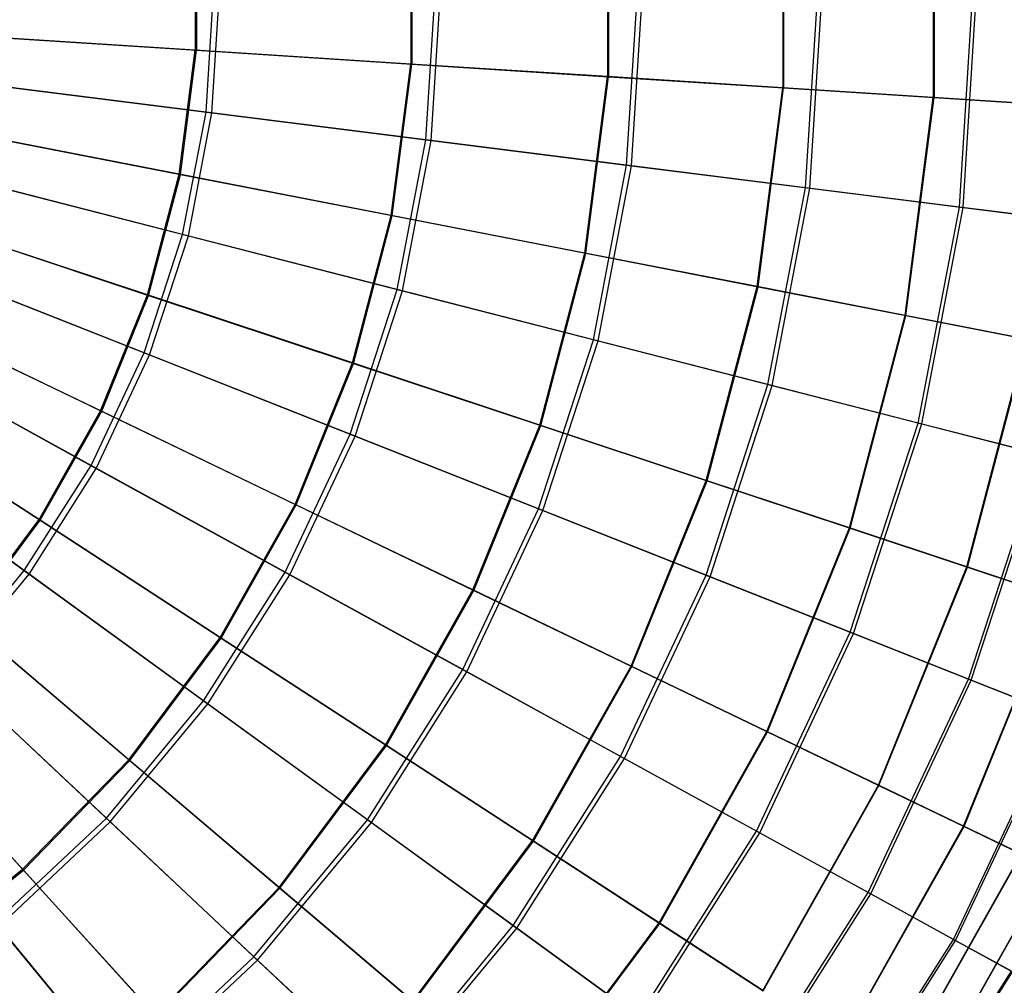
# Model space of a CAD drawing. Extents: x 0.2 to 40.1, y -6.7 to 6.7.
# Tile 450 of 516: x 33.6 to 35.1, y 1.9 to 3.4. Entities that reach past the tile are written whole.
import ezdxf

# ---------------------------------------------------------------- set-up
doc = ezdxf.new("R2010")
doc.units = 0
doc.header["$MEASUREMENT"] = 0
doc.layers.get('0').update_dxf_attribs({"color": 13, "linetype": 'CONTINUOUS'})

# ---------------------------------------------------------------- blocks, each defined once
blk = doc.blocks.new('SNOWBALL_XIV_PM3_STL')
at = {"color": 0}
for p, q in [((34.9846, 3.6211, 8.0065), (34.9846, 3.2779, 8.0065)), ((34.9846, 3.6211, 8.0065), (34.9846, 3.2779, 8.0065)), ((34.9858, 3.6211, 4.6318), (34.9858, 3.2778, 4.6318)), ((34.9858, 3.6211, 4.6318), (34.9858, 3.2778, 4.6318)), ((34.7496, 3.606, 8.3249), (34.7496, 3.293, 8.3249)), ((34.7496, 3.606, 8.3249), (34.7496, 3.293, 8.3249)), ((34.751, 3.6061, 4.3132), (34.751, 3.2929, 4.3132)), ((34.751, 3.6061, 4.3132), (34.751, 3.2929, 4.3132)), ((34.4761, 3.5884, 8.6109), (34.4761, 3.3106, 8.6109)), ((34.4761, 3.5884, 8.6109), (34.4761, 3.3106, 8.6109)), ((34.4778, 3.5885, 4.0271), (34.4778, 3.3104, 4.0271)), ((34.4778, 3.5885, 4.0271), (34.4778, 3.3104, 4.0271)), ((34.1687, 3.5687, 8.8597), (34.1687, 3.3303, 8.8597)), ((34.1687, 3.5687, 8.8597), (34.1687, 3.3303, 8.8597)), ((34.1705, 3.5688, 3.7781), (34.1705, 3.3302, 3.7781)), ((34.1705, 3.5688, 3.7781), (34.1705, 3.3302, 3.7781)), ((33.8322, 3.5471, 9.0674), (33.8322, 3.3519, 9.0674)), ((33.8322, 3.5471, 9.0674), (33.8322, 3.3519, 9.0674)), ((33.8342, 3.5472, 3.5701), (33.8342, 3.3518, 3.5701)), ((33.8342, 3.5472, 3.5701), (33.8342, 3.3518, 3.5701)), ((33.8492, 3.2553, 9.1125), (33.8614, 3.4495, 9.1125)), ((33.8492, 3.2553, 9.1125), (33.8614, 3.4495, 9.1125)), ((33.8583, 3.2542, 3.5242), (33.8706, 3.4495, 3.5242)), ((33.8583, 3.2542, 3.5242), (33.8706, 3.4495, 3.5242)), ((34.1922, 3.212, 8.9038), (34.2072, 3.4495, 8.9038)), ((34.1922, 3.212, 8.9038), (34.2072, 3.4495, 8.9038)), ((34.2006, 3.2109, 3.734), (34.2156, 3.4495, 3.734)), ((34.2006, 3.2109, 3.734), (34.2156, 3.4495, 3.734)), ((34.5059, 3.1724, 8.6525), (34.5234, 3.4495, 8.6525)), ((34.5059, 3.1724, 8.6525), (34.5234, 3.4495, 8.6525)), ((34.5135, 3.1714, 3.9863), (34.531, 3.4495, 3.9863)), ((34.5135, 3.1714, 3.9863), (34.531, 3.4495, 3.9863)), ((34.7852, 3.1371, 8.3629), (34.8049, 3.4495, 8.3629)), ((34.7852, 3.1371, 8.3629), (34.8049, 3.4495, 8.3629)), ((34.7919, 3.1362, 4.2769), (34.8116, 3.4495, 4.2769)), ((34.7919, 3.1362, 4.2769), (34.8116, 3.4495, 4.2769)), ((35.0254, 3.1067, 8.0397), (35.047, 3.4495, 8.0397)), ((35.0254, 3.1067, 8.0397), (35.047, 3.4495, 8.0397)), ((35.031, 3.106, 4.6009), (35.0526, 3.4495, 4.6009)), ((35.031, 3.106, 4.6009), (35.0526, 3.4495, 4.6009)), ((33.8322, 3.3519, 9.0674), (33.4721, 3.375, 9.2306)), ((33.8322, 3.3519, 9.0674), (33.4721, 3.375, 9.2306)), ((33.4742, 3.3749, 3.4066), (33.8342, 3.3518, 3.5701)), ((33.4742, 3.3749, 3.4066), (33.8342, 3.3518, 3.5701)), ((33.8072, 3.1583, 9.0674), (33.8322, 3.3519, 9.0674)), ((33.8072, 3.1583, 9.0674), (33.8322, 3.3519, 9.0674)), ((33.8092, 3.1579, 3.5701), (33.8342, 3.3518, 3.5701)), ((33.8092, 3.1579, 3.5701), (33.8342, 3.3518, 3.5701)), ((34.1687, 3.3303, 8.8597), (33.8322, 3.3519, 9.0674)), ((34.1687, 3.3303, 8.8597), (33.8322, 3.3519, 9.0674)), ((33.8342, 3.3518, 3.5701), (34.1705, 3.3302, 3.7781)), ((33.8342, 3.3518, 3.5701), (34.1705, 3.3302, 3.7781)), ((34.1382, 3.0939, 8.8597), (34.1687, 3.3303, 8.8597)), ((34.1382, 3.0939, 8.8597), (34.1687, 3.3303, 8.8597)), ((34.14, 3.0935, 3.7781), (34.1705, 3.3302, 3.7781)), ((34.14, 3.0935, 3.7781), (34.1705, 3.3302, 3.7781)), ((34.4761, 3.3106, 8.6109), (34.1687, 3.3303, 8.8597)), ((34.4761, 3.3106, 8.6109), (34.1687, 3.3303, 8.8597)), ((34.1705, 3.3302, 3.7781), (34.4778, 3.3104, 4.0271)), ((34.1705, 3.3302, 3.7781), (34.4778, 3.3104, 4.0271)), ((34.4406, 3.035, 8.6109), (34.4761, 3.3106, 8.6109)), ((34.4406, 3.035, 8.6109), (34.4761, 3.3106, 8.6109)), ((34.4423, 3.0347, 4.0271), (34.4778, 3.3104, 4.0271)), ((34.4423, 3.0347, 4.0271), (34.4778, 3.3104, 4.0271)), ((34.7496, 3.293, 8.3249), (34.4761, 3.3106, 8.6109)), ((34.7496, 3.293, 8.3249), (34.4761, 3.3106, 8.6109)), ((34.4778, 3.3104, 4.0271), (34.751, 3.2929, 4.3132)), ((34.4778, 3.3104, 4.0271), (34.751, 3.2929, 4.3132)), ((33.8492, 3.2553, 9.1125), (33.4825, 3.3016, 9.2753)), ((33.8492, 3.2553, 9.1125), (33.4825, 3.3016, 9.2753)), ((33.4921, 3.3004, 3.3602), (33.8583, 3.2542, 3.5242)), ((33.4921, 3.3004, 3.3602), (33.8583, 3.2542, 3.5242)), ((34.7095, 2.9826, 8.3249), (34.7496, 3.293, 8.3249)), ((34.7095, 2.9826, 8.3249), (34.7496, 3.293, 8.3249)), ((34.711, 2.9823, 4.3132), (34.751, 3.2929, 4.3132)), ((34.711, 2.9823, 4.3132), (34.751, 3.2929, 4.3132)), ((34.9846, 3.2779, 8.0065), (34.7496, 3.293, 8.3249)), ((34.9846, 3.2779, 8.0065), (34.7496, 3.293, 8.3249)), ((34.751, 3.2929, 4.3132), (34.9858, 3.2778, 4.6318)), ((34.751, 3.2929, 4.3132), (34.9858, 3.2778, 4.6318)), ((34.9407, 2.9376, 8.0065), (34.9846, 3.2779, 8.0065)), ((34.9407, 2.9376, 8.0065), (34.9846, 3.2779, 8.0065)), ((34.9419, 2.9373, 4.6318), (34.9858, 3.2778, 4.6318)), ((34.9419, 2.9373, 4.6318), (34.9858, 3.2778, 4.6318)), ((35.1773, 3.2655, 7.6608), (34.9846, 3.2779, 8.0065)), ((35.1773, 3.2655, 7.6608), (34.9846, 3.2779, 8.0065)), ((34.9858, 3.2778, 4.6318), (35.1783, 3.2655, 4.9777)), ((34.9858, 3.2778, 4.6318), (35.1783, 3.2655, 4.9777)), ((33.8127, 3.0642, 9.1125), (33.8492, 3.2553, 9.1125)), ((33.8127, 3.0642, 9.1125), (33.8492, 3.2553, 9.1125)), ((33.8216, 3.0619, 3.5242), (33.8583, 3.2542, 3.5242)), ((33.8216, 3.0619, 3.5242), (33.8583, 3.2542, 3.5242)), ((34.1922, 3.212, 8.9038), (33.8492, 3.2553, 9.1125)), ((34.1922, 3.212, 8.9038), (33.8492, 3.2553, 9.1125)), ((33.8583, 3.2542, 3.5242), (34.2006, 3.2109, 3.734)), ((33.8583, 3.2542, 3.5242), (34.2006, 3.2109, 3.734)), ((33.8072, 3.1583, 9.0674), (33.4531, 3.2273, 9.2306)), ((33.8072, 3.1583, 9.0674), (33.4531, 3.2273, 9.2306)), ((33.4552, 3.2269, 3.4066), (33.8092, 3.1579, 3.5701)), ((33.4552, 3.2269, 3.4066), (33.8092, 3.1579, 3.5701)), ((34.1476, 2.9782, 8.9038), (34.1922, 3.212, 8.9038)), ((34.1476, 2.9782, 8.9038), (34.1922, 3.212, 8.9038)), ((34.1558, 2.9761, 3.734), (34.2006, 3.2109, 3.734)), ((34.1558, 2.9761, 3.734), (34.2006, 3.2109, 3.734)), ((34.5059, 3.1724, 8.6525), (34.1922, 3.212, 8.9038)), ((34.5059, 3.1724, 8.6525), (34.1922, 3.212, 8.9038)), ((34.2006, 3.2109, 3.734), (34.5135, 3.1714, 3.9863)), ((34.2006, 3.2109, 3.734), (34.5135, 3.1714, 3.9863)), ((34.4539, 2.8996, 8.6525), (34.5059, 3.1724, 8.6525)), ((34.4539, 2.8996, 8.6525), (34.5059, 3.1724, 8.6525)), ((34.4613, 2.8977, 3.9863), (34.5135, 3.1714, 3.9863)), ((34.4613, 2.8977, 3.9863), (34.5135, 3.1714, 3.9863)), ((34.7852, 3.1371, 8.3629), (34.5059, 3.1724, 8.6525)), ((34.7852, 3.1371, 8.3629), (34.5059, 3.1724, 8.6525)), ((34.5135, 3.1714, 3.9863), (34.7919, 3.1362, 4.2769)), ((34.5135, 3.1714, 3.9863), (34.7919, 3.1362, 4.2769)), ((33.8127, 3.0642, 9.1125), (33.4547, 3.1561, 9.2753)), ((33.8127, 3.0642, 9.1125), (33.4547, 3.1561, 9.2753)), ((33.4641, 3.1537, 3.3602), (33.8216, 3.0619, 3.5242)), ((33.4641, 3.1537, 3.3602), (33.8216, 3.0619, 3.5242)), ((33.7577, 2.9695, 9.0674), (33.8072, 3.1583, 9.0674)), ((33.7577, 2.9695, 9.0674), (33.8072, 3.1583, 9.0674)), ((33.7596, 2.9689, 3.5701), (33.8092, 3.1579, 3.5701)), ((33.7596, 2.9689, 3.5701), (33.8092, 3.1579, 3.5701)), ((34.1382, 3.0939, 8.8597), (33.8072, 3.1583, 9.0674)), ((34.1382, 3.0939, 8.8597), (33.8072, 3.1583, 9.0674)), ((33.8092, 3.1579, 3.5701), (34.14, 3.0935, 3.7781)), ((33.8092, 3.1579, 3.5701), (34.14, 3.0935, 3.7781)), ((34.7265, 2.8296, 8.3629), (34.7852, 3.1371, 8.3629)), ((34.7265, 2.8296, 8.3629), (34.7852, 3.1371, 8.3629)), ((34.733, 2.8279, 4.2769), (34.7919, 3.1362, 4.2769)), ((34.733, 2.8279, 4.2769), (34.7919, 3.1362, 4.2769)), ((35.0254, 3.1067, 8.0397), (34.7852, 3.1371, 8.3629)), ((35.0254, 3.1067, 8.0397), (34.7852, 3.1371, 8.3629)), ((34.7919, 3.1362, 4.2769), (35.031, 3.106, 4.6009)), ((34.7919, 3.1362, 4.2769), (35.031, 3.106, 4.6009)), ((34.9611, 2.7694, 8.0397), (35.0254, 3.1067, 8.0397)), ((34.9611, 2.7694, 8.0397), (35.0254, 3.1067, 8.0397)), ((34.9665, 2.768, 4.6009), (35.031, 3.106, 4.6009)), ((34.9665, 2.768, 4.6009), (35.031, 3.106, 4.6009)), ((35.2227, 3.0818, 7.6881), (35.0254, 3.1067, 8.0397)), ((35.2227, 3.0818, 7.6881), (35.0254, 3.1067, 8.0397)), ((35.031, 3.106, 4.6009), (35.2271, 3.0812, 4.9531)), ((35.031, 3.106, 4.6009), (35.2271, 3.0812, 4.9531)), ((34.0777, 2.8633, 8.8597), (34.1382, 3.0939, 8.8597)), ((34.0777, 2.8633, 8.8597), (34.1382, 3.0939, 8.8597)), ((34.0795, 2.8627, 3.7781), (34.14, 3.0935, 3.7781)), ((34.0795, 2.8627, 3.7781), (34.14, 3.0935, 3.7781)), ((34.4406, 3.035, 8.6109), (34.1382, 3.0939, 8.8597)), ((34.4406, 3.035, 8.6109), (34.1382, 3.0939, 8.8597)), ((34.14, 3.0935, 3.7781), (34.4423, 3.0347, 4.0271)), ((34.14, 3.0935, 3.7781), (34.4423, 3.0347, 4.0271)), ((33.7577, 2.9695, 9.0674), (33.4153, 3.0832, 9.2306)), ((33.7577, 2.9695, 9.0674), (33.4153, 3.0832, 9.2306)), ((33.4173, 3.0826, 3.4066), (33.7596, 2.9689, 3.5701)), ((33.4173, 3.0826, 3.4066), (33.7596, 2.9689, 3.5701)), ((33.7526, 2.8792, 9.1125), (33.8127, 3.0642, 9.1125)), ((33.7526, 2.8792, 9.1125), (33.8127, 3.0642, 9.1125)), ((33.7611, 2.8758, 3.5242), (33.8216, 3.0619, 3.5242)), ((33.7611, 2.8758, 3.5242), (33.8216, 3.0619, 3.5242)), ((34.1476, 2.9782, 8.9038), (33.8127, 3.0642, 9.1125)), ((34.1476, 2.9782, 8.9038), (33.8127, 3.0642, 9.1125)), ((33.8216, 3.0619, 3.5242), (34.1558, 2.9761, 3.734)), ((33.8216, 3.0619, 3.5242), (34.1558, 2.9761, 3.734)), ((34.3701, 2.7662, 8.6109), (34.4406, 3.035, 8.6109)), ((34.3701, 2.7662, 8.6109), (34.4406, 3.035, 8.6109)), ((34.3717, 2.7657, 4.0271), (34.4423, 3.0347, 4.0271)), ((34.3717, 2.7657, 4.0271), (34.4423, 3.0347, 4.0271)), ((34.7095, 2.9826, 8.3249), (34.4406, 3.035, 8.6109)), ((34.7095, 2.9826, 8.3249), (34.4406, 3.035, 8.6109)), ((34.4423, 3.0347, 4.0271), (34.711, 2.9823, 4.3132)), ((34.4423, 3.0347, 4.0271), (34.711, 2.9823, 4.3132)), ((33.7526, 2.8792, 9.1125), (33.409, 3.0153, 9.2753)), ((33.7526, 2.8792, 9.1125), (33.409, 3.0153, 9.2753)), ((33.418, 3.0117, 3.3602), (33.7611, 2.8758, 3.5242)), ((33.418, 3.0117, 3.3602), (33.7611, 2.8758, 3.5242)), ((34.6302, 2.6799, 8.3249), (34.7095, 2.9826, 8.3249)), ((34.6302, 2.6799, 8.3249), (34.7095, 2.9826, 8.3249)), ((34.6316, 2.6794, 4.3132), (34.711, 2.9823, 4.3132)), ((34.6316, 2.6794, 4.3132), (34.711, 2.9823, 4.3132)), ((34.9407, 2.9376, 8.0065), (34.7095, 2.9826, 8.3249)), ((34.9407, 2.9376, 8.0065), (34.7095, 2.9826, 8.3249)), ((34.711, 2.9823, 4.3132), (34.9419, 2.9373, 4.6318)), ((34.711, 2.9823, 4.3132), (34.9419, 2.9373, 4.6318)), ((33.6845, 2.7886, 9.0674), (33.7577, 2.9695, 9.0674)), ((33.6845, 2.7886, 9.0674), (33.7577, 2.9695, 9.0674)), ((33.6863, 2.7878, 3.5701), (33.7596, 2.9689, 3.5701)), ((33.6863, 2.7878, 3.5701), (33.7596, 2.9689, 3.5701)), ((34.0777, 2.8633, 8.8597), (33.7577, 2.9695, 9.0674)), ((34.0777, 2.8633, 8.8597), (33.7577, 2.9695, 9.0674)), ((33.7596, 2.9689, 3.5701), (34.0795, 2.8627, 3.7781)), ((33.7596, 2.9689, 3.5701), (34.0795, 2.8627, 3.7781)), ((34.0741, 2.7519, 8.9038), (34.1476, 2.9782, 8.9038)), ((34.0741, 2.7519, 8.9038), (34.1476, 2.9782, 8.9038)), ((34.082, 2.7488, 3.734), (34.1558, 2.9761, 3.734)), ((34.082, 2.7488, 3.734), (34.1558, 2.9761, 3.734)), ((34.4539, 2.8996, 8.6525), (34.1476, 2.9782, 8.9038)), ((34.4539, 2.8996, 8.6525), (34.1476, 2.9782, 8.9038)), ((34.1558, 2.9761, 3.734), (34.4613, 2.8977, 3.9863)), ((34.1558, 2.9761, 3.734), (34.4613, 2.8977, 3.9863)), ((33.6845, 2.7886, 9.0674), (33.3594, 2.9452, 9.2306)), ((33.6845, 2.7886, 9.0674), (33.3594, 2.9452, 9.2306)), ((33.3613, 2.9443, 3.4066), (33.6863, 2.7878, 3.5701)), ((33.3613, 2.9443, 3.4066), (33.6863, 2.7878, 3.5701)), ((34.8537, 2.6057, 8.0065), (34.9407, 2.9376, 8.0065)), ((34.8537, 2.6057, 8.0065), (34.9407, 2.9376, 8.0065)), ((34.8548, 2.6053, 4.6318), (34.9419, 2.9373, 4.6318)), ((34.8548, 2.6053, 4.6318), (34.9419, 2.9373, 4.6318)), ((35.1303, 2.9007, 7.6608), (34.9407, 2.9376, 8.0065)), ((35.1303, 2.9007, 7.6608), (34.9407, 2.9376, 8.0065)), ((34.9419, 2.9373, 4.6318), (35.1313, 2.9005, 4.9777)), ((34.9419, 2.9373, 4.6318), (35.1313, 2.9005, 4.9777)), ((34.3681, 2.6355, 8.6525), (34.4539, 2.8996, 8.6525)), ((34.3681, 2.6355, 8.6525), (34.4539, 2.8996, 8.6525)), ((34.3752, 2.6327, 3.9863), (34.4613, 2.8977, 3.9863)), ((34.3752, 2.6327, 3.9863), (34.4613, 2.8977, 3.9863)), ((34.7265, 2.8296, 8.3629), (34.4539, 2.8996, 8.6525)), ((34.7265, 2.8296, 8.3629), (34.4539, 2.8996, 8.6525)), ((34.4613, 2.8977, 3.9863), (34.733, 2.8279, 4.2769)), ((34.4613, 2.8977, 3.9863), (34.733, 2.8279, 4.2769)), ((35.037, 2.5448, 7.6608), (35.1303, 2.9007, 7.6608)), ((35.037, 2.5448, 7.6608), (35.1303, 2.9007, 7.6608)), ((35.0379, 2.5445, 4.9777), (35.1313, 2.9005, 4.9777)), ((35.0379, 2.5445, 4.9777), (35.1313, 2.9005, 4.9777)), ((33.6698, 2.7032, 9.1125), (33.3459, 2.8812, 9.2753)), ((33.6698, 2.7032, 9.1125), (33.3459, 2.8812, 9.2753)), ((33.3544, 2.8765, 3.3602), (33.6778, 2.6987, 3.5242)), ((33.3544, 2.8765, 3.3602), (33.6778, 2.6987, 3.5242)), ((33.6698, 2.7032, 9.1125), (33.7526, 2.8792, 9.1125)), ((33.6698, 2.7032, 9.1125), (33.7526, 2.8792, 9.1125)), ((33.6778, 2.6987, 3.5242), (33.7611, 2.8758, 3.5242)), ((33.6778, 2.6987, 3.5242), (33.7611, 2.8758, 3.5242)), ((34.0741, 2.7519, 8.9038), (33.7526, 2.8792, 9.1125)), ((34.0741, 2.7519, 8.9038), (33.7526, 2.8792, 9.1125)), ((33.7611, 2.8758, 3.5242), (34.082, 2.7488, 3.734)), ((33.7611, 2.8758, 3.5242), (34.082, 2.7488, 3.734)), ((33.9883, 2.6423, 8.8597), (34.0777, 2.8633, 8.8597)), ((33.9883, 2.6423, 8.8597), (34.0777, 2.8633, 8.8597)), ((33.99, 2.6415, 3.7781), (34.0795, 2.8627, 3.7781)), ((33.99, 2.6415, 3.7781), (34.0795, 2.8627, 3.7781)), ((34.3701, 2.7662, 8.6109), (34.0777, 2.8633, 8.8597)), ((34.3701, 2.7662, 8.6109), (34.0777, 2.8633, 8.8597)), ((34.0795, 2.8627, 3.7781), (34.3717, 2.7657, 4.0271)), ((34.0795, 2.8627, 3.7781), (34.3717, 2.7657, 4.0271)), ((34.6298, 2.5319, 8.3629), (34.7265, 2.8296, 8.3629)), ((34.6298, 2.5319, 8.3629), (34.7265, 2.8296, 8.3629)), ((34.9611, 2.7694, 8.0397), (34.7265, 2.8296, 8.3629)), ((34.9611, 2.7694, 8.0397), (34.7265, 2.8296, 8.3629)), ((33.5887, 2.6186, 9.0674), (33.2863, 2.8154, 9.2306)), ((33.5887, 2.6186, 9.0674), (33.2863, 2.8154, 9.2306)), ((33.2881, 2.8142, 3.4066), (33.5904, 2.6175, 3.5701)), ((33.2881, 2.8142, 3.4066), (33.5904, 2.6175, 3.5701)), ((34.6361, 2.5294, 4.2769), (34.733, 2.8279, 4.2769)), ((34.6361, 2.5294, 4.2769), (34.733, 2.8279, 4.2769)), ((34.733, 2.8279, 4.2769), (34.9665, 2.768, 4.6009)), ((34.733, 2.8279, 4.2769), (34.9665, 2.768, 4.6009)), ((33.5887, 2.6186, 9.0674), (33.6845, 2.7886, 9.0674)), ((33.5887, 2.6186, 9.0674), (33.6845, 2.7886, 9.0674)), ((33.5904, 2.6175, 3.5701), (33.6863, 2.7878, 3.5701)), ((33.5904, 2.6175, 3.5701), (33.6863, 2.7878, 3.5701)), ((33.9883, 2.6423, 8.8597), (33.6845, 2.7886, 9.0674)), ((33.9883, 2.6423, 8.8597), (33.6845, 2.7886, 9.0674)), ((33.6863, 2.7878, 3.5701), (33.99, 2.6415, 3.7781)), ((33.6863, 2.7878, 3.5701), (33.99, 2.6415, 3.7781)), ((34.8549, 2.4427, 8.0397), (34.9611, 2.7694, 8.0397)), ((34.8549, 2.4427, 8.0397), (34.9611, 2.7694, 8.0397)), ((34.8602, 2.4407, 4.6009), (34.9665, 2.768, 4.6009)), ((34.8602, 2.4407, 4.6009), (34.9665, 2.768, 4.6009)), ((35.1536, 2.7199, 7.6881), (34.9611, 2.7694, 8.0397)), ((35.1536, 2.7199, 7.6881), (34.9611, 2.7694, 8.0397)), ((34.9665, 2.768, 4.6009), (35.158, 2.7188, 4.9531)), ((34.9665, 2.768, 4.6009), (35.158, 2.7188, 4.9531)), ((33.5655, 2.5389, 9.1125), (33.2665, 2.7561, 9.2753)), ((33.5655, 2.5389, 9.1125), (33.2665, 2.7561, 9.2753)), ((33.9728, 2.5366, 8.9038), (34.0741, 2.7519, 8.9038)), ((33.9728, 2.5366, 8.9038), (34.0741, 2.7519, 8.9038)), ((34.3681, 2.6355, 8.6525), (34.0741, 2.7519, 8.9038)), ((34.3681, 2.6355, 8.6525), (34.0741, 2.7519, 8.9038)), ((34.2658, 2.5087, 8.6109), (34.3701, 2.7662, 8.6109)), ((34.2658, 2.5087, 8.6109), (34.3701, 2.7662, 8.6109)), ((34.2674, 2.5079, 4.0271), (34.3717, 2.7657, 4.0271)), ((34.2674, 2.5079, 4.0271), (34.3717, 2.7657, 4.0271)), ((34.6302, 2.6799, 8.3249), (34.3701, 2.7662, 8.6109)), ((34.6302, 2.6799, 8.3249), (34.3701, 2.7662, 8.6109)), ((34.3717, 2.7657, 4.0271), (34.6316, 2.6794, 4.3132)), ((34.3717, 2.7657, 4.0271), (34.6316, 2.6794, 4.3132)), ((33.2744, 2.7504, 3.3602), (33.5729, 2.5335, 3.5242)), ((33.2744, 2.7504, 3.3602), (33.5729, 2.5335, 3.5242)), ((33.9802, 2.5325, 3.734), (34.082, 2.7488, 3.734)), ((33.9802, 2.5325, 3.734), (34.082, 2.7488, 3.734)), ((34.082, 2.7488, 3.734), (34.3752, 2.6327, 3.9863)), ((34.082, 2.7488, 3.734), (34.3752, 2.6327, 3.9863)), ((35.0398, 2.3696, 7.6881), (35.1536, 2.7199, 7.6881)), ((35.0398, 2.3696, 7.6881), (35.1536, 2.7199, 7.6881)), ((35.044, 2.3679, 4.9531), (35.158, 2.7188, 4.9531)), ((35.044, 2.3679, 4.9531), (35.158, 2.7188, 4.9531)), ((33.5655, 2.5389, 9.1125), (33.6698, 2.7032, 9.1125)), ((33.5655, 2.5389, 9.1125), (33.6698, 2.7032, 9.1125)), ((33.5729, 2.5335, 3.5242), (33.6778, 2.6987, 3.5242)), ((33.5729, 2.5335, 3.5242), (33.6778, 2.6987, 3.5242)), ((33.9728, 2.5366, 8.9038), (33.6698, 2.7032, 9.1125)), ((33.9728, 2.5366, 8.9038), (33.6698, 2.7032, 9.1125)), ((33.6778, 2.6987, 3.5242), (33.9802, 2.5325, 3.734)), ((33.6778, 2.6987, 3.5242), (33.9802, 2.5325, 3.734)), ((34.5127, 2.3898, 8.3249), (34.6302, 2.6799, 8.3249)), ((34.5127, 2.3898, 8.3249), (34.6302, 2.6799, 8.3249)), ((34.514, 2.3891, 4.3132), (34.6316, 2.6794, 4.3132)), ((34.514, 2.3891, 4.3132), (34.6316, 2.6794, 4.3132)), ((34.8537, 2.6057, 8.0065), (34.6302, 2.6799, 8.3249)), ((34.8537, 2.6057, 8.0065), (34.6302, 2.6799, 8.3249)), ((34.6316, 2.6794, 4.3132), (34.8548, 2.6053, 4.6318)), ((34.6316, 2.6794, 4.3132), (34.8548, 2.6053, 4.6318)), ((33.8713, 2.4346, 8.8597), (33.9883, 2.6423, 8.8597)), ((33.8713, 2.4346, 8.8597), (33.9883, 2.6423, 8.8597)), ((33.8729, 2.4336, 3.7781), (33.99, 2.6415, 3.7781)), ((33.8729, 2.4336, 3.7781), (33.99, 2.6415, 3.7781)), ((34.2658, 2.5087, 8.6109), (33.9883, 2.6423, 8.8597)), ((34.2658, 2.5087, 8.6109), (33.9883, 2.6423, 8.8597)), ((33.99, 2.6415, 3.7781), (34.2674, 2.5079, 4.0271)), ((33.99, 2.6415, 3.7781), (34.2674, 2.5079, 4.0271)), ((34.2499, 2.3842, 8.6525), (34.3681, 2.6355, 8.6525)), ((34.2499, 2.3842, 8.6525), (34.3681, 2.6355, 8.6525)), ((34.2566, 2.3806, 3.9863), (34.3752, 2.6327, 3.9863)), ((34.2566, 2.3806, 3.9863), (34.3752, 2.6327, 3.9863)), ((34.6298, 2.5319, 8.3629), (34.3681, 2.6355, 8.6525)), ((34.6298, 2.5319, 8.3629), (34.3681, 2.6355, 8.6525)), ((34.3752, 2.6327, 3.9863), (34.6361, 2.5294, 4.2769)), ((34.3752, 2.6327, 3.9863), (34.6361, 2.5294, 4.2769)), ((33.472, 2.4622, 9.0674), (33.5887, 2.6186, 9.0674)), ((33.472, 2.4622, 9.0674), (33.5887, 2.6186, 9.0674)), ((33.4735, 2.4609, 3.5701), (33.5904, 2.6175, 3.5701)), ((33.4735, 2.4609, 3.5701), (33.5904, 2.6175, 3.5701)), ((33.8713, 2.4346, 8.8597), (33.5887, 2.6186, 9.0674)), ((33.8713, 2.4346, 8.8597), (33.5887, 2.6186, 9.0674)), ((33.5904, 2.6175, 3.5701), (33.8729, 2.4336, 3.7781)), ((33.5904, 2.6175, 3.5701), (33.8729, 2.4336, 3.7781)), ((34.7249, 2.2876, 8.0065), (34.8537, 2.6057, 8.0065)), ((34.7249, 2.2876, 8.0065), (34.8537, 2.6057, 8.0065)), ((34.726, 2.2871, 4.6318), (34.8548, 2.6053, 4.6318)), ((34.726, 2.2871, 4.6318), (34.8548, 2.6053, 4.6318)), ((35.037, 2.5448, 7.6608), (34.8537, 2.6057, 8.0065)), ((35.037, 2.5448, 7.6608), (34.8537, 2.6057, 8.0065)), ((34.8548, 2.6053, 4.6318), (35.0379, 2.5445, 4.9777)), ((34.8548, 2.6053, 4.6318), (35.0379, 2.5445, 4.9777)), ((33.4415, 2.389, 9.1125), (33.5655, 2.5389, 9.1125)), ((33.4415, 2.389, 9.1125), (33.5655, 2.5389, 9.1125)), ((33.8453, 2.3357, 8.9038), (33.5655, 2.5389, 9.1125)), ((33.8453, 2.3357, 8.9038), (33.5655, 2.5389, 9.1125)), ((33.8453, 2.3357, 8.9038), (33.9728, 2.5366, 8.9038)), ((33.8453, 2.3357, 8.9038), (33.9728, 2.5366, 8.9038)), ((34.2499, 2.3842, 8.6525), (33.9728, 2.5366, 8.9038)), ((34.2499, 2.3842, 8.6525), (33.9728, 2.5366, 8.9038)), ((34.8989, 2.2038, 7.6608), (35.037, 2.5448, 7.6608)), ((34.8989, 2.2038, 7.6608), (35.037, 2.5448, 7.6608)), ((34.8998, 2.2034, 4.9777), (35.0379, 2.5445, 4.9777)), ((34.8998, 2.2034, 4.9777), (35.0379, 2.5445, 4.9777)), ((35.1772, 2.4982, 7.2934), (35.037, 2.5448, 7.6608)), ((35.1772, 2.4982, 7.2934), (35.037, 2.5448, 7.6608)), ((35.0379, 2.5445, 4.9777), (35.1779, 2.498, 5.3452)), ((35.0379, 2.5445, 4.9777), (35.1779, 2.498, 5.3452)), ((33.4482, 2.3827, 3.5242), (33.5729, 2.5335, 3.5242)), ((33.4482, 2.3827, 3.5242), (33.5729, 2.5335, 3.5242)), ((33.5729, 2.5335, 3.5242), (33.8521, 2.3307, 3.734)), ((33.5729, 2.5335, 3.5242), (33.8521, 2.3307, 3.734)), ((33.8521, 2.3307, 3.734), (33.9802, 2.5325, 3.734)), ((33.8521, 2.3307, 3.734), (33.9802, 2.5325, 3.734)), ((33.9802, 2.5325, 3.734), (34.2566, 2.3806, 3.9863)), ((33.9802, 2.5325, 3.734), (34.2566, 2.3806, 3.9863)), ((34.4965, 2.2486, 8.3629), (34.6298, 2.5319, 8.3629)), ((34.4965, 2.2486, 8.3629), (34.6298, 2.5319, 8.3629)), ((34.5024, 2.2454, 4.2769), (34.6361, 2.5294, 4.2769)), ((34.5024, 2.2454, 4.2769), (34.6361, 2.5294, 4.2769)), ((34.8549, 2.4427, 8.0397), (34.6298, 2.5319, 8.3629)), ((34.8549, 2.4427, 8.0397), (34.6298, 2.5319, 8.3629)), ((34.6361, 2.5294, 4.2769), (34.8602, 2.4407, 4.6009)), ((34.6361, 2.5294, 4.2769), (34.8602, 2.4407, 4.6009)), ((34.1295, 2.2666, 8.6109), (34.2658, 2.5087, 8.6109)), ((34.1295, 2.2666, 8.6109), (34.2658, 2.5087, 8.6109)), ((34.1309, 2.2656, 4.0271), (34.2674, 2.5079, 4.0271)), ((34.1309, 2.2656, 4.0271), (34.2674, 2.5079, 4.0271)), ((34.5127, 2.3898, 8.3249), (34.2658, 2.5087, 8.6109)), ((34.5127, 2.3898, 8.3249), (34.2658, 2.5087, 8.6109)), ((34.2674, 2.5079, 4.0271), (34.514, 2.3891, 4.3132)), ((34.2674, 2.5079, 4.0271), (34.514, 2.3891, 4.3132)), ((35.032, 2.1397, 7.2934), (35.1772, 2.4982, 7.2934)), ((35.032, 2.1397, 7.2934), (35.1772, 2.4982, 7.2934)), ((35.0327, 2.1394, 5.3452), (35.1779, 2.498, 5.3452)), ((35.0327, 2.1394, 5.3452), (35.1779, 2.498, 5.3452)), ((33.7287, 2.2436, 8.8597), (33.472, 2.4622, 9.0674)), ((33.7287, 2.2436, 8.8597), (33.472, 2.4622, 9.0674)), ((33.4735, 2.4609, 3.5701), (33.7301, 2.2424, 3.7781)), ((33.4735, 2.4609, 3.5701), (33.7301, 2.2424, 3.7781)), ((33.7287, 2.2436, 8.8597), (33.8713, 2.4346, 8.8597)), ((33.7287, 2.2436, 8.8597), (33.8713, 2.4346, 8.8597)), ((33.7301, 2.2424, 3.7781), (33.8729, 2.4336, 3.7781)), ((33.7301, 2.2424, 3.7781), (33.8729, 2.4336, 3.7781)), ((34.1295, 2.2666, 8.6109), (33.8713, 2.4346, 8.8597)), ((34.1295, 2.2666, 8.6109), (33.8713, 2.4346, 8.8597)), ((33.8729, 2.4336, 3.7781), (34.1309, 2.2656, 4.0271)), ((33.8729, 2.4336, 3.7781), (34.1309, 2.2656, 4.0271)), ((34.7087, 2.132, 8.0397), (34.8549, 2.4427, 8.0397)), ((34.7087, 2.132, 8.0397), (34.8549, 2.4427, 8.0397)), ((34.7137, 2.1293, 4.6009), (34.8602, 2.4407, 4.6009)), ((34.7137, 2.1293, 4.6009), (34.8602, 2.4407, 4.6009)), ((35.0398, 2.3696, 7.6881), (34.8549, 2.4427, 8.0397)), ((35.0398, 2.3696, 7.6881), (34.8549, 2.4427, 8.0397)), ((34.8602, 2.4407, 4.6009), (35.044, 2.3679, 4.9531)), ((34.8602, 2.4407, 4.6009), (35.044, 2.3679, 4.9531)), ((33.6936, 2.1523, 8.9038), (33.4415, 2.389, 9.1125)), ((33.6936, 2.1523, 8.9038), (33.4415, 2.389, 9.1125)), ((33.4482, 2.3827, 3.5242), (33.6997, 2.1465, 3.734)), ((33.4482, 2.3827, 3.5242), (33.6997, 2.1465, 3.734)), ((34.1011, 2.1498, 8.6525), (34.2499, 2.3842, 8.6525)), ((34.1011, 2.1498, 8.6525), (34.2499, 2.3842, 8.6525)), ((34.4965, 2.2486, 8.3629), (34.2499, 2.3842, 8.6525)), ((34.4965, 2.2486, 8.3629), (34.2499, 2.3842, 8.6525)), ((34.3591, 2.1171, 8.3249), (34.5127, 2.3898, 8.3249)), ((34.3591, 2.1171, 8.3249), (34.5127, 2.3898, 8.3249)), ((34.3604, 2.1163, 4.3132), (34.514, 2.3891, 4.3132)), ((34.3604, 2.1163, 4.3132), (34.514, 2.3891, 4.3132)), ((34.7249, 2.2876, 8.0065), (34.5127, 2.3898, 8.3249)), ((34.7249, 2.2876, 8.0065), (34.5127, 2.3898, 8.3249)), ((34.514, 2.3891, 4.3132), (34.726, 2.2871, 4.6318)), ((34.514, 2.3891, 4.3132), (34.726, 2.2871, 4.6318)), ((34.1073, 2.1453, 3.9863), (34.2566, 2.3806, 3.9863)), ((34.1073, 2.1453, 3.9863), (34.2566, 2.3806, 3.9863)), ((34.2566, 2.3806, 3.9863), (34.5024, 2.2454, 4.2769)), ((34.2566, 2.3806, 3.9863), (34.5024, 2.2454, 4.2769)), ((34.8829, 2.0362, 7.6881), (35.0398, 2.3696, 7.6881)), ((34.8829, 2.0362, 7.6881), (35.0398, 2.3696, 7.6881)), ((34.8869, 2.0341, 4.9531), (35.044, 2.3679, 4.9531)), ((34.8869, 2.0341, 4.9531), (35.044, 2.3679, 4.9531)), ((35.1813, 2.3135, 7.314), (35.0398, 2.3696, 7.6881)), ((35.1813, 2.3135, 7.314), (35.0398, 2.3696, 7.6881)), ((35.044, 2.3679, 4.9531), (35.1843, 2.3123, 5.3277)), ((35.044, 2.3679, 4.9531), (35.1843, 2.3123, 5.3277)), ((33.5629, 2.0724, 8.8597), (33.3362, 2.322, 9.0674)), ((33.5629, 2.0724, 8.8597), (33.3362, 2.322, 9.0674)), ((33.6936, 2.1523, 8.9038), (33.8453, 2.3357, 8.9038)), ((33.6936, 2.1523, 8.9038), (33.8453, 2.3357, 8.9038)), ((33.6997, 2.1465, 3.734), (33.8521, 2.3307, 3.734)), ((33.6997, 2.1465, 3.734), (33.8521, 2.3307, 3.734)), ((34.1011, 2.1498, 8.6525), (33.8453, 2.3357, 8.9038)), ((34.1011, 2.1498, 8.6525), (33.8453, 2.3357, 8.9038)), ((33.8521, 2.3307, 3.734), (34.1073, 2.1453, 3.9863)), ((33.8521, 2.3307, 3.734), (34.1073, 2.1453, 3.9863)), ((33.3376, 2.3205, 3.5701), (33.5641, 2.071, 3.7781)), ((33.3376, 2.3205, 3.5701), (33.5641, 2.071, 3.7781)), ((35.0163, 1.9629, 7.314), (35.1813, 2.3135, 7.314)), ((35.0163, 1.9629, 7.314), (35.1813, 2.3135, 7.314)), ((35.0192, 1.9613, 5.3277), (35.1843, 2.3123, 5.3277)), ((35.0192, 1.9613, 5.3277), (35.1843, 2.3123, 5.3277)), ((34.5565, 1.9886, 8.0065), (34.7249, 2.2876, 8.0065)), ((34.5565, 1.9886, 8.0065), (34.7249, 2.2876, 8.0065)), ((34.5575, 1.9879, 4.6318), (34.726, 2.2871, 4.6318)), ((34.5575, 1.9879, 4.6318), (34.726, 2.2871, 4.6318)), ((34.8989, 2.2038, 7.6608), (34.7249, 2.2876, 8.0065)), ((34.8989, 2.2038, 7.6608), (34.7249, 2.2876, 8.0065)), ((34.726, 2.2871, 4.6318), (34.8998, 2.2034, 4.9777)), ((34.726, 2.2871, 4.6318), (34.8998, 2.2034, 4.9777)), ((33.9633, 2.0439, 8.6109), (34.1295, 2.2666, 8.6109)), ((33.9633, 2.0439, 8.6109), (34.1295, 2.2666, 8.6109)), ((33.9646, 2.0428, 4.0271), (34.1309, 2.2656, 4.0271)), ((33.9646, 2.0428, 4.0271), (34.1309, 2.2656, 4.0271)), ((34.3591, 2.1171, 8.3249), (34.1295, 2.2666, 8.6109)), ((34.3591, 2.1171, 8.3249), (34.1295, 2.2666, 8.6109)), ((34.1309, 2.2656, 4.0271), (34.3604, 2.1163, 4.3132)), ((34.1309, 2.2656, 4.0271), (34.3604, 2.1163, 4.3132)), ((34.3288, 1.9843, 8.3629), (34.4965, 2.2486, 8.3629)), ((34.3288, 1.9843, 8.3629), (34.4965, 2.2486, 8.3629)), ((34.3342, 1.9804, 4.2769), (34.5024, 2.2454, 4.2769)), ((34.3342, 1.9804, 4.2769), (34.5024, 2.2454, 4.2769)), ((34.7087, 2.132, 8.0397), (34.4965, 2.2486, 8.3629)), ((34.7087, 2.132, 8.0397), (34.4965, 2.2486, 8.3629)), ((34.5024, 2.2454, 4.2769), (34.7137, 2.1293, 4.6009)), ((34.5024, 2.2454, 4.2769), (34.7137, 2.1293, 4.6009)), ((33.5629, 2.0724, 8.8597), (33.7287, 2.2436, 8.8597)), ((33.5629, 2.0724, 8.8597), (33.7287, 2.2436, 8.8597)), ((33.5641, 2.071, 3.7781), (33.7301, 2.2424, 3.7781)), ((33.5641, 2.071, 3.7781), (33.7301, 2.2424, 3.7781)), ((33.9633, 2.0439, 8.6109), (33.7287, 2.2436, 8.8597)), ((33.9633, 2.0439, 8.6109), (33.7287, 2.2436, 8.8597)), ((33.7301, 2.2424, 3.7781), (33.9646, 2.0428, 4.0271)), ((33.7301, 2.2424, 3.7781), (33.9646, 2.0428, 4.0271)), ((34.7184, 1.8832, 7.6608), (34.8989, 2.2038, 7.6608)), ((34.7184, 1.8832, 7.6608), (34.8989, 2.2038, 7.6608)), ((34.7192, 1.8827, 4.9777), (34.8998, 2.2034, 4.9777)), ((34.7192, 1.8827, 4.9777), (34.8998, 2.2034, 4.9777)), ((35.032, 2.1397, 7.2934), (34.8989, 2.2038, 7.6608)), ((35.032, 2.1397, 7.2934), (34.8989, 2.2038, 7.6608)), ((34.8998, 2.2034, 4.9777), (35.0327, 2.1394, 5.3452)), ((34.8998, 2.2034, 4.9777), (35.0327, 2.1394, 5.3452)), ((33.5201, 1.9894, 8.9038), (33.6936, 2.1523, 8.9038)), ((33.5201, 1.9894, 8.9038), (33.6936, 2.1523, 8.9038)), ((33.9241, 1.9358, 8.6525), (33.6936, 2.1523, 8.9038)), ((33.9241, 1.9358, 8.6525), (33.6936, 2.1523, 8.9038)), ((33.5255, 1.9829, 3.734), (33.6997, 2.1465, 3.734)), ((33.5255, 1.9829, 3.734), (33.6997, 2.1465, 3.734)), ((33.6997, 2.1465, 3.734), (33.9297, 1.9306, 3.9863)), ((33.6997, 2.1465, 3.734), (33.9297, 1.9306, 3.9863)), ((33.9241, 1.9358, 8.6525), (34.1011, 2.1498, 8.6525)), ((33.9241, 1.9358, 8.6525), (34.1011, 2.1498, 8.6525)), ((33.9297, 1.9306, 3.9863), (34.1073, 2.1453, 3.9863)), ((33.9297, 1.9306, 3.9863), (34.1073, 2.1453, 3.9863)), ((34.3288, 1.9843, 8.3629), (34.1011, 2.1498, 8.6525)), ((34.3288, 1.9843, 8.3629), (34.1011, 2.1498, 8.6525)), ((34.1073, 2.1453, 3.9863), (34.3342, 1.9804, 4.2769)), ((34.1073, 2.1453, 3.9863), (34.3342, 1.9804, 4.2769)), ((34.8422, 1.8026, 7.2934), (35.032, 2.1397, 7.2934)), ((34.8422, 1.8026, 7.2934), (35.032, 2.1397, 7.2934)), ((34.8428, 1.8023, 5.3452), (35.0327, 2.1394, 5.3452)), ((34.8428, 1.8023, 5.3452), (35.0327, 2.1394, 5.3452)), ((35.122, 2.0964, 6.9102), (35.032, 2.1397, 7.2934)), ((35.122, 2.0964, 6.9102), (35.032, 2.1397, 7.2934)), ((35.0327, 2.1394, 5.3452), (35.1224, 2.0962, 5.7285)), ((35.0327, 2.1394, 5.3452), (35.1224, 2.0962, 5.7285)), ((34.5247, 1.842, 8.0397), (34.7087, 2.132, 8.0397)), ((34.5247, 1.842, 8.0397), (34.7087, 2.132, 8.0397)), ((34.5293, 1.8387, 4.6009), (34.7137, 2.1293, 4.6009)), ((34.5293, 1.8387, 4.6009), (34.7137, 2.1293, 4.6009)), ((34.8829, 2.0362, 7.6881), (34.7087, 2.132, 8.0397)), ((34.8829, 2.0362, 7.6881), (34.7087, 2.132, 8.0397)), ((34.7137, 2.1293, 4.6009), (34.8869, 2.0341, 4.9531)), ((34.7137, 2.1293, 4.6009), (34.8869, 2.0341, 4.9531)), ((34.1719, 1.8663, 8.3249), (34.3591, 2.1171, 8.3249)), ((34.1719, 1.8663, 8.3249), (34.3591, 2.1171, 8.3249)), ((34.1731, 1.8653, 4.3132), (34.3604, 2.1163, 4.3132)), ((34.1731, 1.8653, 4.3132), (34.3604, 2.1163, 4.3132)), ((34.5565, 1.9886, 8.0065), (34.3591, 2.1171, 8.3249)), ((34.5565, 1.9886, 8.0065), (34.3591, 2.1171, 8.3249)), ((34.3604, 2.1163, 4.3132), (34.5575, 1.9879, 4.6318)), ((34.3604, 2.1163, 4.3132), (34.5575, 1.9879, 4.6318)), ((34.9259, 1.7482, 6.9102), (35.122, 2.0964, 6.9102)), ((34.9259, 1.7482, 6.9102), (35.122, 2.0964, 6.9102)), ((34.9263, 1.7479, 5.7285), (35.1224, 2.0962, 5.7285)), ((34.9263, 1.7479, 5.7285), (35.1224, 2.0962, 5.7285)), ((33.3765, 1.9237, 8.8597), (33.5629, 2.0724, 8.8597)), ((33.3765, 1.9237, 8.8597), (33.5629, 2.0724, 8.8597)), ((33.3776, 1.9222, 3.7781), (33.5641, 2.071, 3.7781)), ((33.3776, 1.9222, 3.7781), (33.5641, 2.071, 3.7781)), ((33.77, 1.8443, 8.6109), (33.5629, 2.0724, 8.8597)), ((33.77, 1.8443, 8.6109), (33.5629, 2.0724, 8.8597)), ((33.5641, 2.071, 3.7781), (33.7711, 1.843, 4.0271)), ((33.5641, 2.071, 3.7781), (33.7711, 1.843, 4.0271)), ((34.9682, 1.7207, 6.5174), (35.1674, 2.0745, 6.5174)), ((34.9682, 1.7207, 6.5174), (35.1674, 2.0745, 6.5174)), ((34.9683, 1.7206, 6.1213), (35.1676, 2.0744, 6.1213)), ((34.9683, 1.7206, 6.1213), (35.1676, 2.0744, 6.1213)), ((33.77, 1.8443, 8.6109), (33.9633, 2.0439, 8.6109)), ((33.77, 1.8443, 8.6109), (33.9633, 2.0439, 8.6109)), ((33.7711, 1.843, 4.0271), (33.9646, 2.0428, 4.0271)), ((33.7711, 1.843, 4.0271), (33.9646, 2.0428, 4.0271)), ((34.1719, 1.8663, 8.3249), (33.9633, 2.0439, 8.6109)), ((34.1719, 1.8663, 8.3249), (33.9633, 2.0439, 8.6109)), ((33.9646, 2.0428, 4.0271), (34.1731, 1.8653, 4.3132)), ((33.9646, 2.0428, 4.0271), (34.1731, 1.8653, 4.3132)), ((34.6855, 1.7252, 7.6881), (34.8829, 2.0362, 7.6881)), ((34.6855, 1.7252, 7.6881), (34.8829, 2.0362, 7.6881)), ((34.6892, 1.7225, 4.9531), (34.8869, 2.0341, 4.9531)), ((34.6892, 1.7225, 4.9531), (34.8869, 2.0341, 4.9531)), ((35.0163, 1.9629, 7.314), (34.8829, 2.0362, 7.6881)), ((35.0163, 1.9629, 7.314), (34.8829, 2.0362, 7.6881)), ((34.8869, 2.0341, 4.9531), (35.0192, 1.9613, 5.3277)), ((34.8869, 2.0341, 4.9531), (35.0192, 1.9613, 5.3277)), ((33.7217, 1.7458, 8.6525), (33.5201, 1.9894, 8.9038)), ((33.7217, 1.7458, 8.6525), (33.5201, 1.9894, 8.9038)), ((34.1293, 1.7431, 8.3629), (34.3288, 1.9843, 8.3629)), ((34.1293, 1.7431, 8.3629), (34.3288, 1.9843, 8.3629)), ((34.5247, 1.842, 8.0397), (34.3288, 1.9843, 8.3629)), ((34.5247, 1.842, 8.0397), (34.3288, 1.9843, 8.3629)), ((34.3513, 1.7136, 8.0065), (34.5565, 1.9886, 8.0065)), ((34.3513, 1.7136, 8.0065), (34.5565, 1.9886, 8.0065)), ((34.3522, 1.7128, 4.6318), (34.5575, 1.9879, 4.6318)), ((34.3522, 1.7128, 4.6318), (34.5575, 1.9879, 4.6318)), ((34.7184, 1.8832, 7.6608), (34.5565, 1.9886, 8.0065)), ((34.7184, 1.8832, 7.6608), (34.5565, 1.9886, 8.0065)), ((34.5575, 1.9879, 4.6318), (34.7192, 1.8827, 4.9777)), ((34.5575, 1.9879, 4.6318), (34.7192, 1.8827, 4.9777)), ((33.5255, 1.9829, 3.734), (33.7265, 1.7399, 3.9863)), ((33.5255, 1.9829, 3.734), (33.7265, 1.7399, 3.9863)), ((34.1342, 1.7386, 4.2769), (34.3342, 1.9804, 4.2769)), ((34.1342, 1.7386, 4.2769), (34.3342, 1.9804, 4.2769)), ((34.3342, 1.9804, 4.2769), (34.5293, 1.8387, 4.6009)), ((34.3342, 1.9804, 4.2769), (34.5293, 1.8387, 4.6009)), ((34.8087, 1.6357, 7.314), (35.0163, 1.9629, 7.314)), ((34.8087, 1.6357, 7.314), (35.0163, 1.9629, 7.314)), ((34.8113, 1.6338, 5.3277), (35.0192, 1.9613, 5.3277)), ((34.8113, 1.6338, 5.3277), (35.0192, 1.9613, 5.3277)), ((35.1067, 1.9132, 6.9235), (35.0163, 1.9629, 7.314)), ((35.1067, 1.9132, 6.9235), (35.0163, 1.9629, 7.314)), ((35.0192, 1.9613, 5.3277), (35.1084, 1.9123, 5.7185)), ((35.0192, 1.9613, 5.3277), (35.1084, 1.9123, 5.7185)), ((33.7217, 1.7458, 8.6525), (33.9241, 1.9358, 8.6525)), ((33.7217, 1.7458, 8.6525), (33.9241, 1.9358, 8.6525)), ((33.7265, 1.7399, 3.9863), (33.9297, 1.9306, 3.9863)), ((33.7265, 1.7399, 3.9863), (33.9297, 1.9306, 3.9863)), ((34.1293, 1.7431, 8.3629), (33.9241, 1.9358, 8.6525)), ((34.1293, 1.7431, 8.3629), (33.9241, 1.9358, 8.6525)), ((33.9297, 1.9306, 3.9863), (34.1342, 1.7386, 4.2769)), ((33.9297, 1.9306, 3.9863), (34.1342, 1.7386, 4.2769)), ((34.8921, 1.5751, 6.9235), (35.1067, 1.9132, 6.9235)), ((34.8921, 1.5751, 6.9235), (35.1067, 1.9132, 6.9235)), ((34.8937, 1.5739, 5.7185), (35.1084, 1.9123, 5.7185)), ((34.8937, 1.5739, 5.7185), (35.1084, 1.9123, 5.7185))]:
    blk.add_line(p, q, dxfattribs=at)
blk = doc.blocks.new('GRUPUJ_1')
at = {"color": 0}
blk.add_blockref('SNOWBALL_XIV_PM3_STL', (-0.2062, 6.6596, -0.5119), dxfattribs=at)

msp = doc.modelspace()

# ---------------------------------------------------------------- block references
at = {"color": 0}
msp.add_blockref('GRUPUJ_1', (0.2062, -6.6596, 0.5119), dxfattribs=at)

doc.saveas('drawing.dxf')
